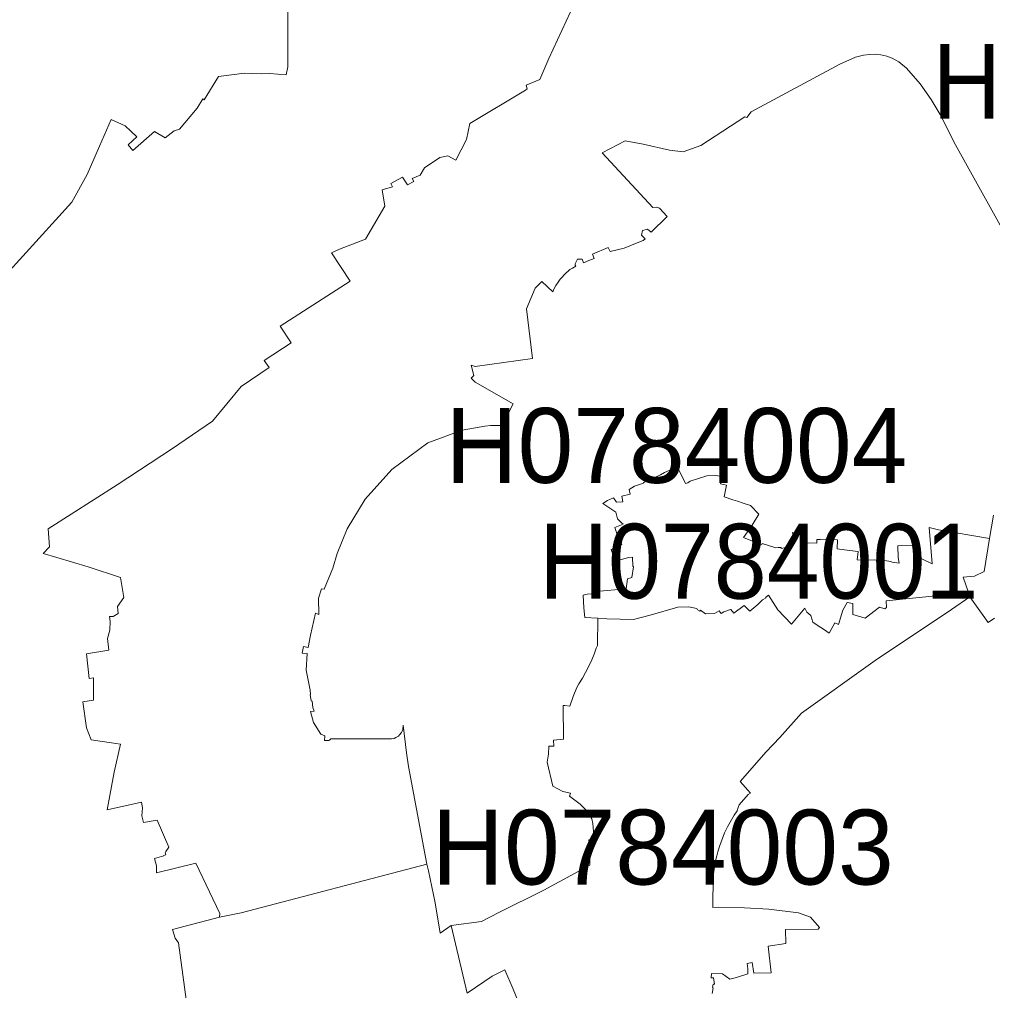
# Model space of a CAD drawing. Extents: x 369010 to 739155, y 6377141 to 6616555.
# Drawn here: x 541423 to 542723, y 6588455 to 6589751 of the extents above; entities that cross this region are included whole.
import ezdxf
from ezdxf.enums import TextEntityAlignment as Align

# ---------------------------------------------------------------- set-up
doc = ezdxf.new("R2010")
doc.units = 0
doc.header["$LTSCALE"] = 40
doc.layers.add('1', color=7, linetype='Continuous', lineweight=13)
doc.layers.add('2', color=7, linetype='Continuous')

msp = doc.modelspace()

# ---------------------------------------------------------------- linework, layer by layer
at = {"layer": '1'}
for points in [[(541781.15, 6589768.28), (541781.48, 6589687.84), (541779.17, 6589677.58), (541756.99, 6589679.07), (541745.74, 6589678.57), (541723.56, 6589679.57), (541688.47, 6589675.1), (541669.44, 6589643.98), (541667.78, 6589645.14), (541660, 6589633.06), (541636.67, 6589604.92), (541629.22, 6589602.44), (541617.47, 6589593.17), (541603.07, 6589601.78), (541574.44, 6589576.29), (541568.15, 6589583.9), (541579.4, 6589594.5), (541571.46, 6589602.11), (541563.85, 6589609.06), (541545.31, 6589617.83), (541529.75, 6589582.08), (541513.04, 6589544.35), (541492.68, 6589507.28), (541405.46, 6589411.12)], [(541405.46, 6589411.12), (541492.68, 6589507.28), (541513.04, 6589544.35), (541529.75, 6589582.08), (541545.31, 6589617.83), (541563.85, 6589609.06), (541571.46, 6589602.11), (541579.4, 6589594.5), (541568.15, 6589583.9), (541574.44, 6589576.29), (541603.07, 6589601.78), (541617.47, 6589593.17), (541629.22, 6589602.44), (541636.67, 6589604.92), (541660, 6589633.06), (541667.78, 6589645.14), (541669.44, 6589643.98), (541688.47, 6589675.1), (541723.56, 6589679.57), (541745.74, 6589678.57), (541756.99, 6589679.07), (541779.17, 6589677.58), (541781.48, 6589687.84), (541781.15, 6589768.28)], [(542158.83, 6589761.66), (542130.2, 6589699.1), (542117.95, 6589670.96), (542099.91, 6589663.68), (542100.91, 6589658.88), (542098.92, 6589656.89), (542024.44, 6589612.21), (542019.81, 6589590.86), (542005.74, 6589563.55), (541995.15, 6589569.01), (541984.39, 6589566.86), (541963.7, 6589552.96), (541957.91, 6589543.52), (541947.32, 6589539.05), (541949.64, 6589534.75), (541941.36, 6589530.28), (541934.58, 6589540.54), (541919.02, 6589532.43), (541921.33, 6589527.96), (541907.27, 6589523.83), (541910.74, 6589501.81), (541884.92, 6589457.79), (541850.33, 6589444.72), (541839.58, 6589439.75), (541864.57, 6589401.85), (541770.89, 6589341.61), (541785.79, 6589319.43), (541749.54, 6589295.76), (541756.33, 6589286.33), (541719.09, 6589261.34), (541680.69, 6589215), (541627.23, 6589178.42), (541553.25, 6589129.93), (541461.23, 6589071.17), (541463.05, 6589046.84), (541454.28, 6589038.24), (541472.65, 6589032.94)], [(541984.39, 6589566.86), (541995.15, 6589569.01), (542005.74, 6589563.55), (542019.81, 6589590.86), (542024.44, 6589612.21), (542098.92, 6589656.89), (542100.91, 6589658.88), (542099.91, 6589663.68), (542117.95, 6589670.96), (542130.2, 6589699.1), (542158.83, 6589761.66)], [(542558.86, 6589704.56), (542550.25, 6589703.56), (542539.49, 6589700.75), (542518.64, 6589691.48), (542400.14, 6589627.76), (542394.35, 6589620.48), (542391.7, 6589621.14), (542333.27, 6589582.91), (542309.44, 6589574.47), (542291.4, 6589576.79), (542255.82, 6589584.73), (542232.15, 6589589.04), (542201.04, 6589573.31), (542269.06, 6589499.99), (542273.86, 6589500.49), (542278, 6589499.17), (542288.09, 6589488.41), (542266.91, 6589467.06), (542261.61, 6589471.2), (542255.16, 6589469.54), (542254, 6589463.09), (542258.8, 6589458.29), (542256.15, 6589455.97), (542245.72, 6589452.16), (542230.5, 6589446.04), (542211.79, 6589441.24), (542209.48, 6589446.87), (542188.46, 6589437.76), (542190.78, 6589432.14), (542183.33, 6589429.49), (542176.21, 6589426.51), (542174.56, 6589431.14), (542168.1, 6589431.14), (542164.96, 6589425.19), (542165.29, 6589423.2), (542166.12, 6589421.71), (542161.48, 6589419.23), (542158.17, 6589417.24), (542155.69, 6589415.26), (542153.21, 6589413.1), (542145.26, 6589404.66), (542142.28, 6589400.53), (542139.47, 6589396.22), (542137.15, 6589392.25), (542135.33, 6589387.78), (542120.77, 6589401.52), (542111.66, 6589392.42), (542100.24, 6589364.78), (542108.35, 6589298.58), (542031.4, 6589287.98), (542026.26, 6589289.47), (542029.74, 6589275.74), (542026.26, 6589272.43), (542031.73, 6589266.8), (542082.37, 6589238.17), (542067.64, 6589209.2), (542052.08, 6589209.2), (542044.3, 6589208.38), (542014.35, 6589202.91), (541968.17, 6589186.03), (541920.18, 6589150.28), (541884.43, 6589110.73), (541860.59, 6589071.01), (541847.19, 6589038.07), (541841.4, 6589018.54), (541829.65, 6588990.41), (541826.17, 6588991.07), (541822.36, 6588978.66), (541822.69, 6588956.64), (541818.23, 6588958.3), (541811.44, 6588929.17), (541808.63, 6588912.62), (541802.01, 6588914.11), (541800.35, 6588905.17), (541806.97, 6588904.68), (541805.81, 6588882.17), (541811.27, 6588855.69), (541811.44, 6588850.06), (541810.94, 6588850.06), (541812.43, 6588841.29), (541813.76, 6588841.12), (541814.58, 6588832.52), (541816.41, 6588827.39), (541811.61, 6588827.22), (541815.41, 6588812.49), (541825.51, 6588797.1), (541830.8, 6588794.62), (541830.47, 6588788.49), (541834.28, 6588788.33), (541836.1, 6588788.49), (541837.59, 6588789.49), (541838.58, 6588790.81), (541919.68, 6588790.48), (541923.32, 6588791.31), (541925.64, 6588792.3), (541928.95, 6588794.29), (541930.6, 6588795.94), (541933.09, 6588799.08), (541934.08, 6588801.07), (541934.74, 6588803.22)], [(542135.33, 6589387.78), (542137.15, 6589392.25), (542139.47, 6589396.22), (542142.28, 6589400.53), (542145.26, 6589404.66), (542153.21, 6589413.1), (542155.69, 6589415.26), (542158.17, 6589417.24), (542161.48, 6589419.23), (542166.12, 6589421.71), (542165.29, 6589423.2), (542164.96, 6589425.19), (542168.1, 6589431.14), (542174.56, 6589431.14), (542176.21, 6589426.51), (542183.33, 6589429.49), (542190.78, 6589432.14), (542188.46, 6589437.76), (542209.48, 6589446.87), (542211.79, 6589441.24), (542230.5, 6589446.04), (542245.72, 6589452.16), (542256.15, 6589455.97), (542258.8, 6589458.29), (542254, 6589463.09), (542255.16, 6589469.54), (542261.61, 6589471.2), (542266.91, 6589467.06), (542288.09, 6589488.41), (542278, 6589499.17), (542273.86, 6589500.49), (542269.06, 6589499.99), (542201.04, 6589573.31), (542232.15, 6589589.04), (542255.82, 6589584.73), (542291.4, 6589576.79), (542309.44, 6589574.47), (542333.27, 6589582.91), (542391.7, 6589621.14), (542394.35, 6589620.48), (542400.14, 6589627.76), (542518.64, 6589691.48), (542539.49, 6589700.75), (542550.25, 6589703.56), (542558.86, 6589704.56), (542565.81, 6589705.05), (542573.75, 6589704.23), (542581.53, 6589702.41), (542588.48, 6589699.43), (542597.58, 6589694.79), (542607.85, 6589686.35), (542626.22, 6589665.17), (542640.62, 6589644.48), (542652.86, 6589624.29), (542673.39, 6589583.74), (542755.14, 6589436.44)], [(542755.14, 6589436.44), (542673.39, 6589583.74), (542652.86, 6589624.29), (542640.62, 6589644.48), (542626.22, 6589665.17), (542607.85, 6589686.35), (542597.58, 6589694.79), (542588.48, 6589699.43), (542581.53, 6589702.41), (542573.75, 6589704.23), (542565.81, 6589705.05), (542558.86, 6589704.56)], [(541651.4, 6588399.89), (541635.18, 6588518.22), (541630.71, 6588524.51), (541627.07, 6588536.1), (541689.79, 6588552.48), (541690.46, 6588557.28), (541658.35, 6588624.48), (541605.72, 6588611.9), (541605.72, 6588620.84), (541603.07, 6588630.77), (541615.48, 6588634.41), (541615.32, 6588634.74), (541618.3, 6588635.57), (541617.47, 6588638.55), (541618.46, 6588640.37), (541622.1, 6588645.83), (541606.88, 6588681.91), (541588.34, 6588678.93), (541586.35, 6588688.03), (541587.18, 6588698.62), (541585.69, 6588705.91), (541540.01, 6588695.64), (541549.45, 6588745.96), (541557.72, 6588783.69), (541518.66, 6588789.32), (541512.54, 6588805.54), (541507.57, 6588840.13), (541521.81, 6588842.45), (541521.48, 6588871.91), (541515.85, 6588871.08), (541512.37, 6588904.35), (541542.33, 6588908.98), (541540.51, 6588924.54), (541543.65, 6588935.63), (541543.82, 6588947.54), (541543.16, 6588954.16), (541547.79, 6588954.16), (541554.58, 6588958.13), (541553.58, 6588967.24), (541562.03, 6588979.32), (541557.72, 6589006.3), (541514.53, 6589020.2), (541472.65, 6589032.94), (541454.28, 6589038.24), (541463.05, 6589046.84), (541461.23, 6589071.17), (541553.25, 6589129.93), (541627.23, 6589178.42), (541680.69, 6589215), (541719.09, 6589261.34), (541756.33, 6589286.33), (541749.54, 6589295.76), (541785.79, 6589319.43), (541770.89, 6589341.61), (541864.57, 6589401.85), (541839.58, 6589439.75), (541850.33, 6589444.72), (541884.92, 6589457.79), (541910.74, 6589501.81), (541907.27, 6589523.83), (541921.33, 6589527.96), (541919.02, 6589532.43), (541934.58, 6589540.54), (541941.36, 6589530.28), (541949.64, 6589534.75), (541947.32, 6589539.05), (541957.91, 6589543.52), (541963.7, 6589552.96), (541984.39, 6589566.86)], [(541472.65, 6589032.94), (541514.53, 6589020.2), (541557.72, 6589006.3), (541562.03, 6588979.32), (541553.58, 6588967.24), (541554.58, 6588958.13), (541547.79, 6588954.16), (541543.16, 6588954.16), (541543.82, 6588947.54), (541543.65, 6588935.63), (541540.51, 6588924.54), (541542.33, 6588908.98), (541512.37, 6588904.35), (541515.85, 6588871.08), (541521.48, 6588871.91), (541521.81, 6588842.45), (541507.57, 6588840.13), (541512.54, 6588805.54), (541518.66, 6588789.32), (541557.72, 6588783.69), (541549.45, 6588745.96), (541540.01, 6588695.64), (541585.69, 6588705.91), (541587.18, 6588698.62), (541586.35, 6588688.03), (541588.34, 6588678.93), (541606.88, 6588681.91), (541622.1, 6588645.83), (541618.46, 6588640.37), (541617.47, 6588638.55), (541618.3, 6588635.57), (541615.32, 6588634.74), (541615.48, 6588634.41), (541603.07, 6588630.77), (541605.72, 6588620.84), (541605.72, 6588611.9), (541658.35, 6588624.48), (541690.46, 6588557.28), (541689.79, 6588552.48), (541718.76, 6588558.11), (541966.85, 6588623.32), (541942.68, 6588753.9), (541940.04, 6588771.94), (541935.57, 6588809.01), (541934.74, 6588803.22), (541934.08, 6588801.07), (541933.09, 6588799.08), (541930.6, 6588795.94), (541928.95, 6588794.29), (541925.64, 6588792.3), (541923.32, 6588791.31), (541919.68, 6588790.48), (541838.58, 6588790.81), (541837.59, 6588789.49), (541836.1, 6588788.49), (541834.28, 6588788.33), (541830.47, 6588788.49), (541830.8, 6588794.62), (541825.51, 6588797.1), (541815.41, 6588812.49), (541811.61, 6588827.22), (541816.41, 6588827.39), (541814.58, 6588832.52), (541813.76, 6588841.12), (541812.43, 6588841.29), (541810.94, 6588850.06), (541811.44, 6588850.06), (541811.27, 6588855.69), (541805.81, 6588882.17), (541806.97, 6588904.68), (541800.35, 6588905.17), (541802.01, 6588914.11), (541808.63, 6588912.62), (541811.44, 6588929.17), (541818.23, 6588958.3), (541822.69, 6588956.64), (541822.36, 6588978.66), (541826.17, 6588991.07), (541829.65, 6588990.41), (541841.4, 6589018.54), (541847.19, 6589038.07), (541860.59, 6589071.01), (541884.43, 6589110.73), (541920.18, 6589150.28), (541968.17, 6589186.03), (542014.35, 6589202.91), (542044.3, 6589208.38), (542052.08, 6589209.2), (542067.64, 6589209.2), (542082.37, 6589238.17), (542031.73, 6589266.8), (542026.26, 6589272.43), (542029.74, 6589275.74), (542026.26, 6589289.47), (542031.4, 6589287.98), (542108.35, 6589298.58), (542100.24, 6589364.78), (542111.66, 6589392.42), (542120.77, 6589401.52), (542135.33, 6589387.78)], [(541934.74, 6588803.22), (541935.57, 6588809.01), (541940.04, 6588771.94), (541942.68, 6588753.9), (541966.85, 6588623.32), (541969.17, 6588614.55), (541977.94, 6588571.68), (541984.89, 6588531.13), (541999.45, 6588541.23), (542040, 6588546.69), (542063.01, 6588558.77), (542123.42, 6588588.73), (542184.65, 6588622), (542184.98, 6588646.99), (542183.49, 6588655.76), (542190.78, 6588656.25), (542188.95, 6588677.6), (542187.47, 6588683.89), (542181.01, 6588694.16), (542172.07, 6588703.59), (542157.67, 6588714.02), (542159.16, 6588718.15), (542148.57, 6588720.3), (542135.17, 6588727.26), (542127.55, 6588759.53), (542129.54, 6588770.12), (542129.87, 6588780.71), (542136.49, 6588780.71), (542136.16, 6588788.99), (542149.73, 6588789.98), (542149.23, 6588835.16), (542151.39, 6588835.16), (542158.17, 6588834.17), (542162.31, 6588847.25), (542167.27, 6588859.16), (542170.09, 6588864.29), (542174.89, 6588871.58), (542183.16, 6588886.97), (542187.47, 6588896.24), (542190.44, 6588903.52), (542193.26, 6588911.63), (542194.91, 6588915.43), (542195.57, 6588952.01), (542178.03, 6588952.67), (542176.87, 6588965.42), (542175.71, 6588982.3), (542181.34, 6588983.79), (542193.42, 6588984.95), (542192.93, 6588987.26), (542233.14, 6588990.74), (542234.96, 6589004.48), (542240.76, 6589006.13), (542242.91, 6589020.36), (542242.25, 6589021.19), (542241.59, 6589033.27), (542236.95, 6589032.61), (542221.89, 6589028.8), (542215.93, 6589035.42), (542215.93, 6589035.76), (542213.28, 6589043.7), (542220.57, 6589046.35), (542220.57, 6589046.51), (542227.35, 6589049.99), (542221.89, 6589063.89), (542221.39, 6589063.73), (542218.25, 6589072.99), (542229.17, 6589077.3), (542226.86, 6589078.95), (542221.72, 6589084.25), (542219.41, 6589093.19), (542202.03, 6589104.94), (542208.48, 6589109.07), (542216.43, 6589112.55), (542220.4, 6589106.59), (542228.84, 6589107.25), (542227.68, 6589114.7), (542238.77, 6589117.35), (542237.28, 6589123.8), (542244.23, 6589128.11), (542256.65, 6589132.08), (542256.31, 6589132.58), (542256.81, 6589132.91), (542279.15, 6589143.33), (542284.62, 6589146.31), (542295.54, 6589151.11), (542295.7, 6589150.78), (542298.68, 6589152.27), (542301.33, 6589153.93), (542309.11, 6589139.36), (542312.59, 6589131.75), (542315.9, 6589132.58), (542318.88, 6589134.56), (542340.89, 6589141.68), (542352.47, 6589142.34), (542361.91, 6589140.85), (542359.42, 6589131.09), (542367.2, 6589129.6), (542364.39, 6589113.87), (542375.81, 6589109.74), (542382.26, 6589107.92)], [(542295.7, 6589150.78), (542295.54, 6589151.11), (542284.62, 6589146.31), (542279.15, 6589143.33), (542256.81, 6589132.91), (542256.31, 6589132.58), (542256.65, 6589132.08), (542244.23, 6589128.11), (542237.28, 6589123.8), (542238.77, 6589117.35), (542227.68, 6589114.7), (542228.84, 6589107.25), (542220.4, 6589106.59), (542216.43, 6589112.55), (542208.48, 6589109.07), (542202.03, 6589104.94), (542219.41, 6589093.19), (542221.72, 6589084.25), (542226.86, 6589078.95), (542229.17, 6589077.3), (542218.25, 6589072.99), (542221.39, 6589063.73), (542221.89, 6589063.89), (542227.35, 6589049.99), (542220.57, 6589046.51), (542220.57, 6589046.35), (542213.28, 6589043.7), (542215.93, 6589035.76), (542215.93, 6589035.42), (542221.89, 6589028.8), (542236.95, 6589032.61), (542241.59, 6589033.27), (542242.25, 6589021.19), (542242.91, 6589020.36), (542240.76, 6589006.13), (542234.96, 6589004.48), (542233.14, 6588990.74), (542192.93, 6588987.26), (542193.42, 6588984.95), (542181.34, 6588983.79), (542175.71, 6588982.3), (542176.87, 6588965.42), (542178.03, 6588952.67), (542195.57, 6588952.01), (542207.49, 6588950.85), (542243.24, 6588950.02), (542265.42, 6588955.65), (542302.49, 6588966.57), (542316.72, 6588967.07), (542327.65, 6588964.59), (542328.47, 6588962.77), (542331.95, 6588961.28), (542332.61, 6588962.27), (542339.4, 6588957.47), (542351.48, 6588958.13), (542357.6, 6588961.61), (542360.25, 6588957.8), (542363.73, 6588960.12), (542372.5, 6588963.26), (542373.33, 6588963.43), (542376.97, 6588958.47), (542390.87, 6588968.89), (542398.65, 6588961.11), (542409.41, 6588970.22), (542415.53, 6588976.17), (542420.16, 6588979.15), (542419.67, 6588979.32), (542423.47, 6588982.63), (542435.89, 6588962.93), (542454.26, 6588943.57), (542471.97, 6588965.09), (542474.61, 6588959.95), (542480.24, 6588955.15), (542482.56, 6588946.55), (542488.68, 6588942.25), (542498.28, 6588936.29), (542504.74, 6588931.98), (542512.02, 6588945.72), (542516.98, 6588943.24), (542522.94, 6588962.44), (542528.57, 6588972.86), (542536.18, 6588971.21), (542536.02, 6588956.81), (542552.73, 6588951.68), (542571.6, 6588966.41), (542578.88, 6588964.42), (542581.2, 6588965.91), (542580.7, 6588974.85), (542690.6, 6588986.27), (542683.48, 6589006.63), (542698.87, 6589007.95), (542711.78, 6589013.91), (542718.57, 6589058.1), (542650.55, 6589069.68), (542637.97, 6589072.83), (542641.94, 6589024.5), (542618.27, 6589035.76), (542617.78, 6589049.33), (542601.56, 6589048.83), (542596.26, 6589048.5)], [(542596.26, 6589048.5), (542596.59, 6589032.61), (542598.08, 6589025.33), (542588.48, 6589026.65), (542586.99, 6589027.65), (542578.39, 6589028.64), (542565.31, 6589029.47), (542552.57, 6589029.3), (542541.97, 6589029.63), (542543.46, 6589040.89), (542531.71, 6589042.21), (542515.33, 6589044.36), (542515.83, 6589056.28), (542492.65, 6589057.27), (542492.65, 6589056.77), (542488.19, 6589056.77), (542488.19, 6589051.97), (542474.78, 6589052.47), (542474.61, 6589056.77), (542471.64, 6589065.71), (542466.51, 6589065.38), (542466.34, 6589065.71), (542455.58, 6589066.21), (542456.41, 6589060.91), (542458.4, 6589054.29), (542451.94, 6589051.81), (542451.94, 6589050.82), (542448.96, 6589047.67), (542447.64, 6589046.51), (542442.67, 6589045.19), (542440.19, 6589045.02), (542440.19, 6589046.02), (542436.22, 6589046.18), (542433.4, 6589045.85), (542414.87, 6589051.48), (542414.37, 6589050.32), (542404.44, 6589053.63), (542390.04, 6589059.59), (542401.79, 6589076.14), (542410.4, 6589090.7), (542399.31, 6589102.12), (542389.55, 6589105.27), (542382.26, 6589107.92), (542375.81, 6589109.74), (542364.39, 6589113.87), (542367.2, 6589129.6), (542359.42, 6589131.09), (542361.91, 6589140.85), (542352.47, 6589142.34), (542340.89, 6589141.68), (542318.88, 6589134.56), (542315.9, 6589132.58), (542312.59, 6589131.75), (542309.11, 6589139.36), (542301.33, 6589153.93), (542298.68, 6589152.27), (542295.7, 6589150.78)], [(542382.26, 6589107.92), (542389.55, 6589105.27), (542399.31, 6589102.12), (542410.4, 6589090.7), (542401.79, 6589076.14), (542390.04, 6589059.59), (542404.44, 6589053.63), (542414.37, 6589050.32), (542414.87, 6589051.48), (542433.4, 6589045.85), (542436.22, 6589046.18), (542440.19, 6589046.02), (542440.19, 6589045.02), (542442.67, 6589045.19), (542447.64, 6589046.51), (542448.96, 6589047.67), (542451.94, 6589050.82), (542451.94, 6589051.81), (542458.4, 6589054.29), (542456.41, 6589060.91), (542455.58, 6589066.21), (542466.34, 6589065.71), (542466.51, 6589065.38), (542471.64, 6589065.71), (542474.61, 6589056.77), (542474.78, 6589052.47), (542488.19, 6589051.97), (542488.19, 6589056.77), (542492.65, 6589056.77), (542492.65, 6589057.27), (542515.83, 6589056.28), (542515.33, 6589044.36), (542531.71, 6589042.21), (542543.46, 6589040.89), (542541.97, 6589029.63), (542552.57, 6589029.3), (542565.31, 6589029.47), (542578.39, 6589028.64), (542586.99, 6589027.65), (542588.48, 6589026.65), (542598.08, 6589025.33), (542596.59, 6589032.61), (542596.26, 6589048.5), (542601.56, 6589048.83), (542617.78, 6589049.33), (542618.27, 6589035.76), (542641.94, 6589024.5), (542637.97, 6589072.83), (542650.55, 6589069.68), (542718.57, 6589058.1), (542724.19, 6589089.38)], [(542724.19, 6589089.38), (542718.57, 6589058.1), (542711.78, 6589013.91), (542698.87, 6589007.95), (542683.48, 6589006.63), (542690.6, 6588986.27), (542692.58, 6588980.48), (542716.75, 6588946.05), (542725.35, 6588951.84)], [(542690.6, 6588986.27), (542580.7, 6588974.85), (542581.2, 6588965.91), (542578.88, 6588964.42), (542571.6, 6588966.41), (542552.73, 6588951.68), (542536.02, 6588956.81), (542536.18, 6588971.21), (542528.57, 6588972.86), (542522.94, 6588962.44), (542516.98, 6588943.24), (542512.02, 6588945.72), (542504.74, 6588931.98), (542498.28, 6588936.29), (542488.68, 6588942.25), (542482.56, 6588946.55), (542480.24, 6588955.15), (542474.61, 6588959.95), (542471.97, 6588965.09), (542454.26, 6588943.57), (542435.89, 6588962.93), (542423.47, 6588982.63), (542419.67, 6588979.32), (542420.16, 6588979.15), (542415.53, 6588976.17), (542409.41, 6588970.22), (542398.65, 6588961.11), (542390.87, 6588968.89), (542376.97, 6588958.47), (542373.33, 6588963.43), (542372.5, 6588963.26), (542363.73, 6588960.12), (542360.25, 6588957.8), (542357.6, 6588961.61), (542351.48, 6588958.13), (542339.4, 6588957.47), (542332.61, 6588962.27), (542331.95, 6588961.28), (542328.47, 6588962.77), (542327.65, 6588964.59), (542316.72, 6588967.07), (542302.49, 6588966.57), (542265.42, 6588955.65), (542243.24, 6588950.02), (542207.49, 6588950.85), (542195.57, 6588952.01), (542194.91, 6588915.43), (542193.26, 6588911.63), (542190.44, 6588903.52), (542187.47, 6588896.24), (542183.16, 6588886.97), (542174.89, 6588871.58), (542170.09, 6588864.29), (542167.27, 6588859.16), (542162.31, 6588847.25), (542158.17, 6588834.17), (542151.39, 6588835.16), (542149.23, 6588835.16), (542149.73, 6588789.98), (542136.16, 6588788.99), (542136.49, 6588780.71), (542129.87, 6588780.71), (542129.54, 6588770.12), (542127.55, 6588759.53), (542135.17, 6588727.26), (542148.57, 6588720.3), (542159.16, 6588718.15), (542157.67, 6588714.02), (542172.07, 6588703.59), (542181.01, 6588694.16), (542187.47, 6588683.89), (542188.95, 6588677.6), (542190.78, 6588656.25), (542183.49, 6588655.76), (542184.98, 6588646.99), (542184.65, 6588622), (542123.42, 6588588.73), (542063.01, 6588558.77), (542040, 6588546.69), (541999.45, 6588541.23), (542020.8, 6588451.2), (542054.23, 6588473.7), (542071.12, 6588482.31), (542082.54, 6588456.49), (542094.12, 6588428.36)], [(542348.34, 6588450.7), (542349.49, 6588458.31), (542348.67, 6588458.48), (542349.49, 6588463.11), (542351.31, 6588463.11), (542349.99, 6588471.55), (542346.85, 6588471.55), (542347.51, 6588477.34), (542362.24, 6588476.85), (542371.67, 6588469.57), (542380.61, 6588471.72), (542396, 6588476.68), (542395.83, 6588483.47), (542395.17, 6588490.75), (542401.79, 6588491.74), (542403.94, 6588477.68), (542427.12, 6588478.34), (542422.81, 6588513.59), (542446.48, 6588517.4), (542446.31, 6588536.1), (542490.01, 6588536.6), (542491.66, 6588538.75), (542479.41, 6588552.65), (542463.69, 6588558.28), (542424.14, 6588563.24), (542391.37, 6588564.9), (542356.94, 6588565.72), (542349, 6588565.23), (542349.66, 6588607.76), (542352.47, 6588627.79), (542354.46, 6588634.24), (542355.78, 6588639.54), (542358.27, 6588647.98), (542364.72, 6588665.19), (542368.53, 6588673.14), (542377.46, 6588688.53), (542381.6, 6588694.32), (542382.76, 6588699.12), (542384.42, 6588702.6), (542396.33, 6588716.17), (542399.48, 6588718.15), (542385.57, 6588733.88), (542420.33, 6588773.1), (542438.53, 6588792.46), (542467.66, 6588824.74), (542565.81, 6588895.08), (542667.92, 6588963.26), (542692.58, 6588980.48), (542690.6, 6588986.27)], [(542725.35, 6588951.84), (542716.75, 6588946.05), (542692.58, 6588980.48), (542667.92, 6588963.26), (542565.81, 6588895.08), (542467.66, 6588824.74), (542438.53, 6588792.46), (542420.33, 6588773.1), (542385.57, 6588733.88), (542399.48, 6588718.15), (542396.33, 6588716.17), (542384.42, 6588702.6), (542382.76, 6588699.12), (542381.6, 6588694.32), (542377.46, 6588688.53), (542368.53, 6588673.14), (542364.72, 6588665.19), (542358.27, 6588647.98), (542355.78, 6588639.54), (542354.46, 6588634.24), (542352.47, 6588627.79), (542349.66, 6588607.76), (542349, 6588565.23), (542356.94, 6588565.72), (542391.37, 6588564.9), (542424.14, 6588563.24), (542463.69, 6588558.28), (542479.41, 6588552.65), (542491.66, 6588538.75), (542490.01, 6588536.6), (542446.31, 6588536.1), (542446.48, 6588517.4), (542422.81, 6588513.59), (542427.12, 6588478.34), (542403.94, 6588477.68), (542401.79, 6588491.74), (542395.17, 6588490.75), (542395.83, 6588483.47), (542396, 6588476.68), (542380.61, 6588471.72), (542371.67, 6588469.57), (542362.24, 6588476.85), (542347.51, 6588477.34)], [(542094.12, 6588428.36), (542082.54, 6588456.49), (542071.12, 6588482.31), (542054.23, 6588473.7), (542020.8, 6588451.2), (541999.45, 6588541.23), (541984.89, 6588531.13), (541977.94, 6588571.68), (541969.17, 6588614.55), (541966.85, 6588623.32), (541718.76, 6588558.11), (541689.79, 6588552.48), (541627.07, 6588536.1), (541630.71, 6588524.51), (541635.18, 6588518.22), (541651.4, 6588399.89)], [(542347.51, 6588477.34), (542346.85, 6588471.55), (542349.99, 6588471.55), (542351.31, 6588463.11), (542349.49, 6588463.11), (542348.67, 6588458.48), (542349.49, 6588458.31), (542348.34, 6588450.7)]]:
    msp.add_lwpolyline(points, dxfattribs=at)

# ---------------------------------------------------------------- texts
at = {"layer": '2', "width": 0.95}
for s, p in [('H0784007', (542935.84, 6589618.64)), ('H0784001', (542410.48, 6588977.81))]:
    msp.add_text(s, height=100, dxfattribs=at).set_placement(p, align=Align.CENTER)
at = {"layer": '2'}
for s, p in [('H0784004', (542300.32, 6589132.46)), ('H0784003', (542282.1, 6588596.06))]:
    msp.add_text(s, height=100, dxfattribs=at).set_placement(p, align=Align.CENTER)

doc.saveas('drawing.dxf')
